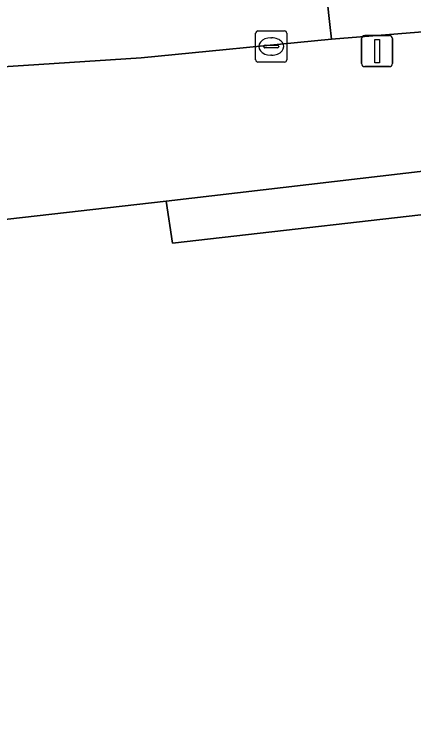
# Model space of a CAD drawing. Extents: x 160377 to 161131, y 383938 to 384853.
# Drawn here: x 160596.47 to 160609.3, y 384767.32 to 384790.54 of the extents above; entities that cross this region are included whole.
import ezdxf

# ---------------------------------------------------------------- set-up
doc = ezdxf.new("R2010")
doc.units = 0
for name, color, linetype in [('IMGEO_Erf', 7, 'Continuous'), ('IMGEO_Kolk', 7, 'Continuous'), ('IMGEO_Lichtmast', 7, 'Continuous'), ('IMGEO_Pand', 7, 'Continuous'), ('IMGEO_Pand_overbouw', 7, 'Continuous'), ('IMGEO_Rijbaan_lokaal_gesloten', 7, 'Continuous'), ('IMGEO_Rijbaan_lokaal_open', 7, 'Continuous'), ('IMGEO_Voetpad_open', 7, 'Continuous')]:
    doc.layers.add(name, color=color, linetype=linetype)

msp = doc.modelspace()

# ---------------------------------------------------------------- linework, layer by layer
at = {"layer": 'IMGEO_Erf'}
msp.add_lwpolyline([(160601.543, 384783.18), (160611.498, 384784.319), (160611.336, 384785.699), (160601.35, 384784.528)], close=True, dxfattribs=at)
at = {"layer": 'IMGEO_Kolk'}
for p, q in [((160604.221, 384789.079), (160604.221, 384789.931)), ((160604.296, 384790.005), (160605.148, 384790.005)), ((160605.222, 384789.931), (160605.222, 384789.079)), ((160604.709, 384789.785), (160604.734, 384789.785)), ((160604.48, 384789.499), (160604.48, 384789.511)), ((160604.918, 384789.462), (160604.52, 384789.462)), ((160604.523, 384789.548), (160604.921, 384789.548)), ((160604.964, 384789.511), (160604.964, 384789.499)), ((160604.732, 384789.225), (160604.707, 384789.225)), ((160605.148, 384789.005), (160604.296, 384789.005))]:
    msp.add_line(p, q, dxfattribs=at)
for points in [[(160604.221, 384789.079), (160604.221, 384789.931)], [(160604.296, 384790.005), (160605.148, 384790.005)], [(160605.222, 384789.931), (160605.222, 384789.079)], [(160605.148, 384789.005), (160604.296, 384789.005)]]:
    msp.add_lwpolyline(points, dxfattribs=at)
for centre, radius, start, end in [((160604.298, 384789.929), 0.0765, 91.552, 178.448), ((160604.298, 384789.929), 0.0765, 91.552, 178.448), ((160605.146, 384789.929), 0.0765, 1.552, 88.448), ((160605.146, 384789.929), 0.0765, 1.552, 88.448), ((160604.52, 384789.508), 0.0403, 85.8775, 175.7526), ((160604.517, 384789.498), 0.0366, 178.938, 274.7102), ((160604.921, 384789.505), 0.043, 264.8664, 352.4533), ((160604.925, 384789.51), 0.0386, 1.7309, 96.639), ((160604.298, 384789.081), 0.0765, 181.552, 268.448), ((160604.298, 384789.081), 0.0765, 181.552, 268.448), ((160605.146, 384789.081), 0.0765, 271.552, 358.448), ((160605.146, 384789.081), 0.0765, 271.552, 358.448)]:
    msp.add_arc(centre, radius, start, end, dxfattribs=at)
for centre, major_axis, ratio, start_param, end_param in [((160604.708, 384789.505), (-0.387, 0.002), 0.722429, 4.712389, 7.853982), ((160604.733, 384789.505), (-0.39, 0.002), 0.717154, 1.570796, 4.712389)]:
    msp.add_ellipse(centre, major_axis=major_axis, ratio=ratio, start_param=start_param, end_param=end_param, dxfattribs=at)
at = {"layer": 'IMGEO_Lichtmast'}
for p, q in [((160607.627, 384788.959), (160607.627, 384789.759)), ((160607.627, 384789.759), (160607.627, 384788.959)), ((160607.727, 384789.859), (160608.517, 384789.859)), ((160608.517, 384789.859), (160607.727, 384789.859)), ((160608.617, 384789.759), (160608.617, 384788.959)), ((160608.617, 384788.959), (160608.617, 384789.759)), ((160608.517, 384788.859), (160607.727, 384788.859)), ((160607.727, 384788.859), (160608.517, 384788.859))]:
    msp.add_line(p, q, dxfattribs=at)
msp.add_lwpolyline([(160608.047, 384789.734), (160608.197, 384789.734), (160608.197, 384788.984), (160608.047, 384788.984), (160608.047, 384789.734)], dxfattribs=at)
for centre, start, end in [((160607.727, 384789.759), 90, 180), ((160607.727, 384789.759), 90, 180), ((160608.517, 384789.759), 0, 90), ((160608.517, 384789.759), 360, 90), ((160607.727, 384788.959), 180, 270), ((160607.727, 384788.959), 180, 270), ((160608.517, 384788.959), 270, 0), ((160608.517, 384788.959), 270, 0)]:
    msp.add_arc(centre, 0.1, start, end, dxfattribs=at)
at = {"layer": 'IMGEO_Pand'}
msp.add_lwpolyline([(160564.978, 384745.652), (160610.326, 384750.936), (160610.077, 384753.025), (160615.089, 384753.605), (160611.498, 384784.319), (160601.543, 384783.18), (160601.35, 384784.528), (160595.778, 384783.905), (160595.947, 384782.394), (160594.106, 384782.186), (160593.916, 384783.671), (160588.322, 384783.027), (160588.496, 384781.517), (160586.658, 384781.305), (160586.487, 384782.788), (160580.88, 384782.162), (160581.049, 384780.651), (160579.193, 384780.434), (160578.997, 384781.92), (160573.42, 384781.295), (160573.59, 384779.785), (160571.739, 384779.583), (160571.548, 384781.064), (160565.991, 384780.439)], dxfattribs=at)
at = {"layer": 'IMGEO_Pand_overbouw'}
msp.add_lwpolyline([(160611.498, 384784.319), (160611.336, 384785.699), (160601.35, 384784.528), (160601.543, 384783.18)], close=True, dxfattribs=at)
at = {"layer": 'IMGEO_Rijbaan_lokaal_gesloten'}
msp.add_lwpolyline([(160548.969, 384787.092), (160557.726, 384787.23), (160573.538, 384787.665), (160588.079, 384788.377), (160590.824, 384788.514), (160600.54, 384789.142), (160606.657, 384789.746), (160606.604, 384790.212), (160606.215, 384793.754)], dxfattribs=at)
at = {"layer": 'IMGEO_Rijbaan_lokaal_open'}
msp.add_lwpolyline([(160630.988, 384794.716), (160630.588, 384797.656), (160627.213, 384797.208), (160608.587, 384794.089), (160608.027, 384794.01), (160606.215, 384793.754), (160606.604, 384790.212), (160606.657, 384789.746), (160610.921, 384790.083)], dxfattribs=at)
at = {"layer": 'IMGEO_Voetpad_open'}
for points in [[(160610.921, 384790.083), (160606.657, 384789.746), (160600.54, 384789.142), (160590.824, 384788.514), (160590.175, 384788.292)], [(160593.916, 384783.671), (160595.778, 384783.905), (160601.35, 384784.528), (160611.336, 384785.699), (160615.354, 384788.804)]]:
    msp.add_lwpolyline(points, dxfattribs=at)

doc.saveas('drawing.dxf')
